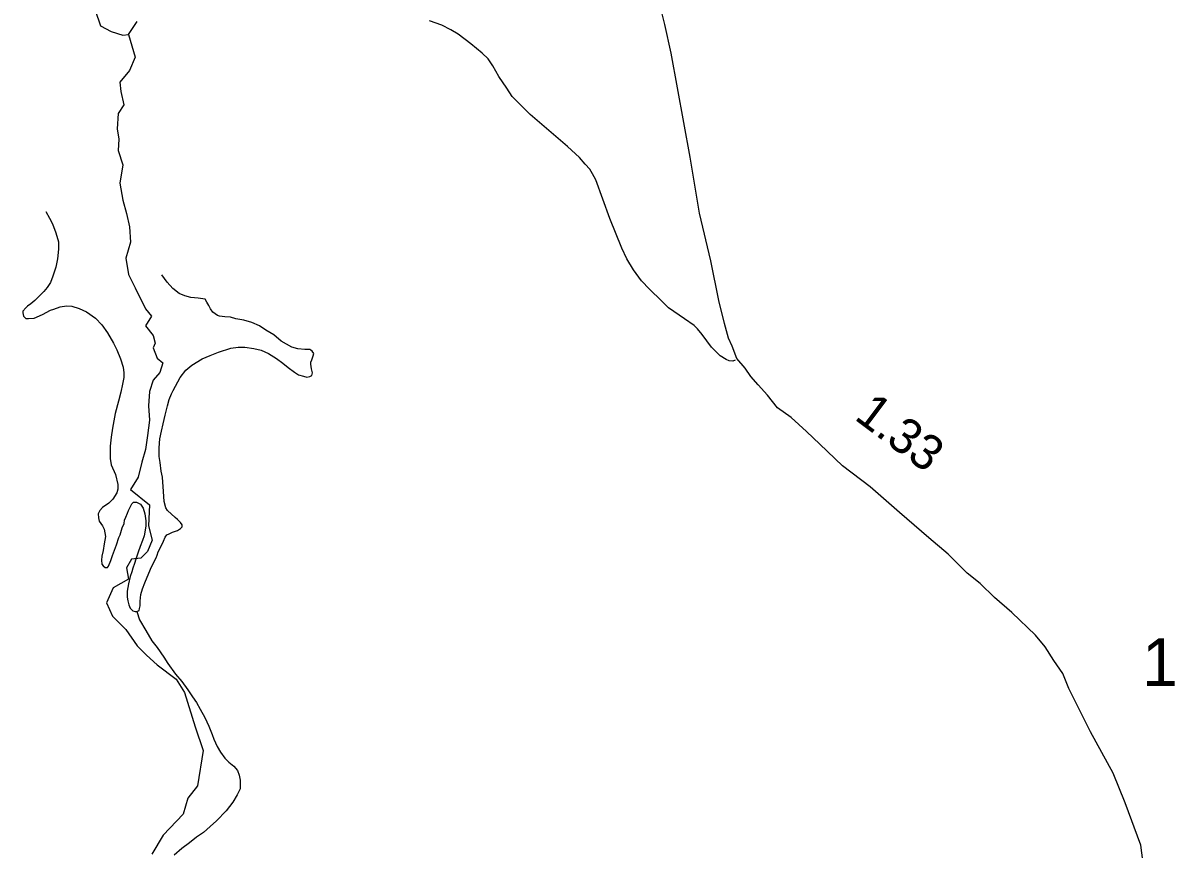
# Model space of a CAD drawing. Extents: x 1950930 to 2061844, y 904556 to 1017002.
# Drawn here: x 1961503 to 1965577, y 982852 to 985782 of the extents above; entities that cross this region are included whole.
import ezdxf

# ---------------------------------------------------------------- set-up
doc = ezdxf.new("R2010")
doc.units = 0
for name, color, linetype in [('Exist Hydrographic Creek Single Shore', 7, 'Continuous'), ('Exist Hydrographic Lake Shore', 7, 'Continuous'), ('Exist Hydrographic Misc Water Feature', 7, 'Continuous'), ('Exist Road Non-System Type 51', 7, 'Continuous'), ('Exist Road Primary US Structure Standard Bridge CELL', 7, 'Continuous'), ('Exist Road Secondary Type 51 Attributed', 7, 'Continuous'), ('Exist Road Secondary Type 51 Number Label', 7, 'Continuous')]:
    doc.layers.add(name, color=color, linetype=linetype)

msp = doc.modelspace()

# ---------------------------------------------------------------- linework, layer by layer
at = {"layer": 'Exist Hydrographic Creek Single Shore'}
msp.add_lwpolyline([(1961877.4, 985741.5), (1961900.8, 985660.6), (1961880.6, 985613.3), (1961846.8, 985572.8), (1961850.2, 985539), (1961860.3, 985491.7), (1961840.1, 985461.3), (1961836.7, 985407.3), (1961843.4, 985370.1), (1961840.1, 985329.6), (1961856.9, 985278.9), (1961846.8, 985214.7), (1961856.9, 985153.9), (1961870.4, 985106.6), (1961880.6, 985059.3), (1961883.9, 985005.3), (1961867.1, 984947.9), (1961877.2, 984890.5), (1961900.8, 984843.2), (1961937.9, 984768.9), (1961958.2, 984741.8), (1961937.9, 984708.1), (1961964.9, 984674.3), (1961971.7, 984647.2), (1961964.9, 984630.4), (1961978.5, 984593.2), (1961998.7, 984576.3), (1961988.6, 984542.5), (1961964.9, 984515.5), (1961951.4, 984475), (1961948.1, 984424.3), (1961951.4, 984373.6), (1961944.7, 984319.6), (1961937.9, 984268.9), (1961924.4, 984225), (1961910.9, 984171), (1961883.9, 984127.1), (1961951.4, 984073), (1961948.1, 983998.7), (1961961.6, 983948), (1961944.7, 983907.5), (1961921.1, 983883.9), (1961887.3, 983880.5), (1961870.4, 983850.1), (1961877.2, 983809.6), (1961823.2, 983779.2), (1961799.6, 983725.1), (1961819.8, 983677.8), (1961867.1, 983630.5), (1961907.6, 983573.1), (1961941.3, 983539.3), (1961978.5, 983505.6), (1962046, 983454.9), (1962076.3, 983407.6), (1962113.5, 983286), (1962142.2, 983201.6), (1962121.9, 983076.6), (1962088.2, 983032.7), (1962071.3, 982975.2), (1962000.4, 982900.9), (1961959.9, 982833.4)], dxfattribs=at)
at = {"layer": 'Exist Hydrographic Lake Shore'}
msp.add_lwpolyline([(1961758.5, 985827.4), (1961778.3, 985772.3), (1961815.7, 985752.5), (1961857.6, 985739.3), (1961877.4, 985741.5), (1961908.2, 985787.7)], dxfattribs=at)
at = {"layer": 'Exist Hydrographic Misc Water Feature'}
for points in [[(1961583.4, 985113.8), (1961597.1, 985089.8), (1961607.2, 985069.7), (1961619.1, 985037.7), (1961629.1, 985005.6), (1961629.1, 984979.6), (1961625, 984945.6), (1961618.9, 984915.7), (1961608.8, 984883.7), (1961600.8, 984861.7), (1961588.7, 984843.6), (1961576.6, 984829.8), (1961560.6, 984813.7), (1961544.6, 984797.8), (1961530.7, 984785.8), (1961518.6, 984777.8), (1961512.4, 984771.8), (1961502.6, 984759.9), (1961502.6, 984753.8), (1961504.4, 984741.8), (1961512.4, 984733.8), (1961522.5, 984733.8), (1961542.6, 984735.8), (1961572.5, 984747.8), (1961600.6, 984763.7), (1961612.5, 984767.7), (1961634.4, 984775.7), (1961656.6, 984779.5), (1961676.5, 984777.6), (1961702.5, 984769.5), (1961728.6, 984757.4), (1961760.6, 984735.4), (1961782.5, 984711.3), (1961802.4, 984683.3), (1961824.3, 984647.2), (1961836.2, 984623.2), (1961848.3, 984591.2), (1961858.2, 984561.1), (1961860.2, 984541.1), (1961860.2, 984525.1), (1961856.1, 984501.1), (1961850, 984473.1), (1961842, 984441.1), (1961829.9, 984397.1), (1961819.8, 984345.1), (1961815.7, 984313.2), (1961811.6, 984281.2), (1961811.6, 984261.2), (1961811.6, 984237.2), (1961815.5, 984215.1), (1961831.5, 984181.1), (1961839.5, 984145.1), (1961839.5, 984129.1), (1961835.2, 984115.1), (1961821.2, 984093.1), (1961807.3, 984079.2), (1961785.4, 984063.2), (1961775.1, 984053.3), (1961769.2, 984041.3), (1961771.2, 984027.2), (1961773.3, 984015.2), (1961785.2, 983999.1), (1961791.1, 983987.1), (1961795, 983961.2), (1961791.1, 983935.1), (1961787, 983911.2), (1961782.9, 983891.2), (1961780.9, 983877.1), (1961782.7, 983863.2), (1961786.8, 983857.1), (1961794.8, 983851.2), (1961802.8, 983851.1), (1961806.7, 983855.1), (1961814.9, 983875.1), (1961820.8, 983893.1), (1961835, 983931), (1961843, 983957.1), (1961847.1, 983967), (1961855.1, 983991), (1961861.2, 984007), (1961863.1, 984019), (1961867.2, 984029), (1961873.1, 984043), (1961877.2, 984053), (1961889.3, 984076.9), (1961895.3, 984083), (1961905.3, 984083), (1961919.3, 984074.9), (1961929.3, 984060.9), (1961935.3, 984040.9), (1961939.2, 984016.9), (1961939.2, 983996.9), (1961933, 983962.9), (1961927.1, 983946.9), (1961919.1, 983924.9), (1961910.9, 983904.9), (1961902.9, 983880.9), (1961898.8, 983864.9), (1961892.8, 983848.9), (1961888.7, 983835)], [(1961906.6, 983694.9), (1961914.5, 983698.8), (1961916.6, 983704.9), (1961918.4, 983714.8), (1961918.6, 983730.9), (1961920.7, 983754.8), (1961926.6, 983774.8), (1961934.6, 983796.8), (1961948.8, 983830.9), (1961958.8, 983852.8), (1961974.8, 983884.8), (1961978.9, 983894.7), (1961982.8, 983906.7), (1961995.1, 983930.7), (1962001.1, 983944.7), (1962007, 983958.7), (1962013, 983966.7), (1962021, 983970.7), (1962033.1, 983976.7), (1962051.1, 983982.6), (1962061.2, 983988.6), (1962067.1, 983994.6), (1962067.1, 984002.6), (1962061.2, 984010.7), (1962051.1, 984020.6), (1962043.1, 984028.6), (1962015.2, 984052.7), (1962009.3, 984062.7), (1962003.3, 984084.8), (1962001.5, 984120.8), (1961997.4, 984170.7), (1961993.5, 984192.8), (1961989.6, 984222.8), (1961985.7, 984244.8), (1961985.7, 984274.8), (1961987.8, 984306.8), (1961993.7, 984334.9), (1961999.8, 984360.8), (1962007.8, 984390.8), (1962015.8, 984424.8), (1962022, 984446.7), (1962030, 984466.8), (1962035.9, 984478.7), (1962060.1, 984524.8), (1962080.2, 984550.7), (1962102.4, 984568.7), (1962138.3, 984590.6), (1962166.4, 984602.6), (1962196.5, 984614.5), (1962240.4, 984628.4), (1962266.4, 984632.3), (1962290.4, 984632.3), (1962322.4, 984628.2), (1962348.4, 984622.2), (1962374.5, 984610.1), (1962402.4, 984592.1), (1962424.3, 984576), (1962444.2, 984559.9), (1962466.3, 984543.9), (1962480.3, 984533.9), (1962498.3, 984529.9), (1962510.2, 984525.9), (1962520.3, 984527.8), (1962528.3, 984531.8), (1962530.3, 984541.8), (1962526.2, 984555.8), (1962524.4, 984571.8), (1962524.4, 984579.8), (1962528.3, 984587.8), (1962532.4, 984601.9), (1962534.4, 984609.9), (1962528.5, 984617.9), (1962524.4, 984621.9), (1962520.5, 984623.9), (1962502.4, 984623.9), (1962478.4, 984626), (1962456.5, 984632), (1962418.4, 984654.1), (1962392.5, 984676.1), (1962364.6, 984692.2), (1962342.5, 984708.2), (1962314.6, 984720.3), (1962286.5, 984728.3), (1962258.6, 984732.4), (1962238.7, 984738.4), (1962218.6, 984740.5), (1962200.6, 984742.5), (1962192.6, 984744.6), (1962176.6, 984756.6), (1962168.6, 984768.6), (1962162.7, 984780.6), (1962154.7, 984792.6), (1962148.7, 984802.6), (1962124.7, 984806.6), (1962098.7, 984808.7), (1962076.7, 984814.7), (1962056.9, 984822.8), (1962034.7, 984840.9), (1962014.8, 984862.9), (1961994.9, 984888.9)], [(1961888.7, 983835), (1961882.8, 983819), (1961876.6, 983792.9), (1961872.7, 983767), (1961872.7, 983745), (1961874.6, 983733), (1961878.5, 983718.9), (1961882.6, 983706.9), (1961892.6, 983696.9), (1961900.6, 983694.9), (1961906.6, 983694.9)], [(1961906.6, 983694.9), (1961916.4, 983664.8), (1961938.3, 983626.8), (1961960.5, 983590.8), (1961978.3, 983566.7), (1962002.3, 983532.6), (1962016.3, 983510.7), (1962044.1, 983472.5), (1962066.1, 983446.5), (1962088, 983416.5), (1962104, 983392.5), (1962118, 983372.4), (1962131.9, 983348.4), (1962147.9, 983318.3), (1962161.8, 983288.3), (1962173.7, 983258.3), (1962179.7, 983242.3), (1962191.6, 983216.2), (1962203.7, 983196.2), (1962219.5, 983174.2), (1962233.6, 983160.1), (1962251.4, 983146.1), (1962263.5, 983130.1), (1962269.5, 983114.1), (1962273.4, 983096.1), (1962273.4, 983066), (1962263.3, 983044.1), (1962247.3, 983018), (1962223.2, 982988.1), (1962189.1, 982952.2), (1962167.2, 982932.2), (1962143, 982910.3), (1962119, 982894.3), (1962093.1, 982874.4), (1962066.9, 982854.4), (1962039, 982830.4)]]:
    msp.add_lwpolyline(points, dxfattribs=at)
at = {"layer": 'Exist Road Non-System Type 51'}
msp.add_lwpolyline([(1964029.9, 984586.1), (1964021.9, 984583), (1964009, 984583.5), (1963997.6, 984588.9), (1963976.9, 984602.2), (1963946.2, 984631.9), (1963912.6, 984676.9), (1963896.2, 984697.6), (1963885, 984709), (1963849.9, 984733.2), (1963794, 984771.8), (1963768.4, 984796.5), (1963726.4, 984838), (1963698.1, 984867.6), (1963669, 984906.7), (1963645.2, 984946.2), (1963628, 984983.2), (1963585.5, 985089), (1963535.1, 985225.9), (1963524.2, 985247.2), (1963513.9, 985263.4), (1963498, 985281.8), (1963477.2, 985305.4), (1963435.2, 985344), (1963302.4, 985457.7), (1963268.8, 985492.2), (1963239.1, 985521.9), (1963219.2, 985551.6), (1963191.6, 985593.1), (1963169.9, 985630.6), (1963153.4, 985655.7), (1963132.4, 985675.2), (1963092.1, 985708.6), (1963047.6, 985742.6), (1963021.2, 985758.1), (1962988.5, 985775.1), (1962945.1, 985790.6)], dxfattribs=at)
at = {"layer": 'Exist Road Secondary Type 51 Attributed'}
msp.add_lwpolyline([(1965491.4, 982703.3), (1965469.5, 982865.5), (1965413.5, 983015.5), (1965371.3, 983121.4), (1965290.9, 983267.3), (1965214.7, 983421.2), (1965192.6, 983475), (1965160.3, 983520.9), (1965130.3, 983569), (1965096.2, 983610.9), (1965012, 983690.7), (1964949.9, 983744.6), (1964899.7, 983794.4), (1964853.6, 983830.4), (1964785.6, 983898.2), (1964717.4, 983956), (1964613.2, 984045.8), (1964509.1, 984137.4), (1964410.8, 984211.3), (1964330.9, 984288), (1964282.6, 984333), (1964228.5, 984382.9), (1964180.3, 984416.7), (1964144.3, 984462.7), (1964112.2, 984498.6), (1964086, 984528.5), (1964066, 984558.5), (1964035.9, 984592.4), (1964019.8, 984636.3), (1964005.8, 984664.4), (1963991.7, 984716.3), (1963971.6, 984798.2), (1963943.3, 984938.2), (1963903, 985108.1), (1963870.5, 985306.1), (1963802.9, 985675.8), (1963780.9, 985777.1), (1963745.6, 985915.1)], dxfattribs=at)

# ---------------------------------------------------------------- texts
at = {"layer": 'Exist Road Primary US Structure Standard Bridge CELL'}
msp.add_text('1.33', height=125, rotation=323.0803, dxfattribs=at).set_placement((1964449.1, 984379.1))
at = {"layer": 'Exist Road Secondary Type 51 Number Label'}
msp.add_text('1102', height=170, dxfattribs=at).set_placement((1965474.5, 983430))

doc.saveas('drawing.dxf')
